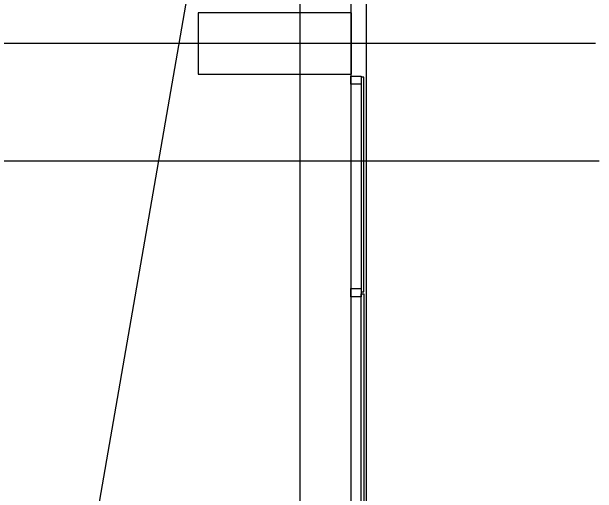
# Model space of a CAD drawing. Extents: x -264205 to -263659, y -1242401 to -1241986.
# Drawn here: x -263798.36 to -263792.63, y -1242158.28 to -1242153.57 of the extents above; entities that cross this region are included whole.
import ezdxf

# ---------------------------------------------------------------- set-up
doc = ezdxf.new("R2010")
doc.units = 0
for name, color, linetype in [('HESCON_OSI_STAVBY_KFA', 7, 'Continuous'), ('PROJEKT_OBRUBNIKY_KOMUNIKACIE', 7, 'Continuous'), ('RAM_NA_TLAC_2-4_1-250', 7, 'Continuous'), ('SITUACIA_DSP_2D', 7, 'Continuous')]:
    doc.layers.add(name, color=color, linetype=linetype)

msp = doc.modelspace()

# ---------------------------------------------------------------- linework, layer by layer
at = {"layer": 'HESCON_OSI_STAVBY_KFA'}
for p, q in [((-263795.5428, -1242083.2372), (-263795.5428, -1242246.7072)), ((-263792.6528, -1242153.8822), (-263857.9132, -1242153.8822)), ((-263792.6528, -1242153.8822), (-263792.6528, -1242153.8822))]:
    msp.add_line(p, q, dxfattribs=at)
at = {"layer": 'PROJEKT_OBRUBNIKY_KOMUNIKACIE'}
msp.add_lwpolyline([(-263794.8928, -1242227.3822), (-263808.9678, -1242241.4572), (-263894.9678, -1242241.4572), (-263909.0427, -1242227.3822), (-263909.0427, -1242196.3327), (-263914.1428, -1242196.3327), (-263914.1428, -1242132.4327), (-263909.0427, -1242132.4327), (-263909.0427, -1242101.3822), (-263894.9678, -1242087.3072), (-263808.9678, -1242087.3072), (-263794.8928, -1242101.3822), (-263794.8928, -1242227.3822)], dxfattribs=at)
at = {"layer": 'RAM_NA_TLAC_2-4_1-250'}
msp.add_lwpolyline([(-263827.4202, -1242331.0897), (-263769.8144, -1241998.5422), (-263696.6539, -1242011.2155), (-263754.2598, -1242343.763)], close=True, dxfattribs=at)
at = {"layer": 'SITUACIA_DSP_2D'}
for p, q in [((-263794.8928, -1242101.3822), (-263794.8928, -1242227.3822)), ((-263795.0428, -1242101.7691), (-263795.0428, -1242226.9954)), ((-263795.0378, -1242153.5823), (-263796.5378, -1242153.5823)), ((-263796.5378, -1242153.5823), (-263796.5378, -1242154.1823)), ((-263795.0378, -1242154.1823), (-263795.0378, -1242153.5823)), ((-263796.5378, -1242154.1823), (-263795.0378, -1242154.1823)), ((-263795.0427, -1242154.2823), (-263795.0427, -1242154.2023)), ((-263795.0427, -1242154.2023), (-263794.9427, -1242154.2023)), ((-263794.9427, -1242154.2023), (-263794.9427, -1242154.2423)), ((-263794.9177, -1242154.2123), (-263794.9427, -1242154.2123)), ((-263794.9427, -1242154.2123), (-263794.9427, -1242156.3123)), ((-263794.9177, -1242156.3123), (-263794.9177, -1242154.2123)), ((-263794.9427, -1242154.2823), (-263795.0427, -1242154.2823)), ((-263794.9427, -1242154.2423), (-263794.9427, -1242154.2823)), ((-263800.5928, -1242155.0322), (-263792.6159, -1242155.0322)), ((-263795.0427, -1242156.3623), (-263795.0427, -1242156.2823)), ((-263795.0427, -1242156.2823), (-263794.9427, -1242156.2823)), ((-263794.9427, -1242156.2823), (-263794.9427, -1242156.3223)), ((-263794.9427, -1242156.3123), (-263794.9177, -1242156.3123)), ((-263794.9427, -1242156.3223), (-263794.9427, -1242156.3623)), ((-263794.9427, -1242158.4323), (-263794.9427, -1242156.3323)), ((-263794.9427, -1242156.3323), (-263794.9177, -1242156.3323)), ((-263794.9177, -1242156.3323), (-263794.9177, -1242158.4323)), ((-263794.9427, -1242156.3623), (-263795.0427, -1242156.3623))]:
    msp.add_line(p, q, dxfattribs=at)

doc.saveas('drawing.dxf')
